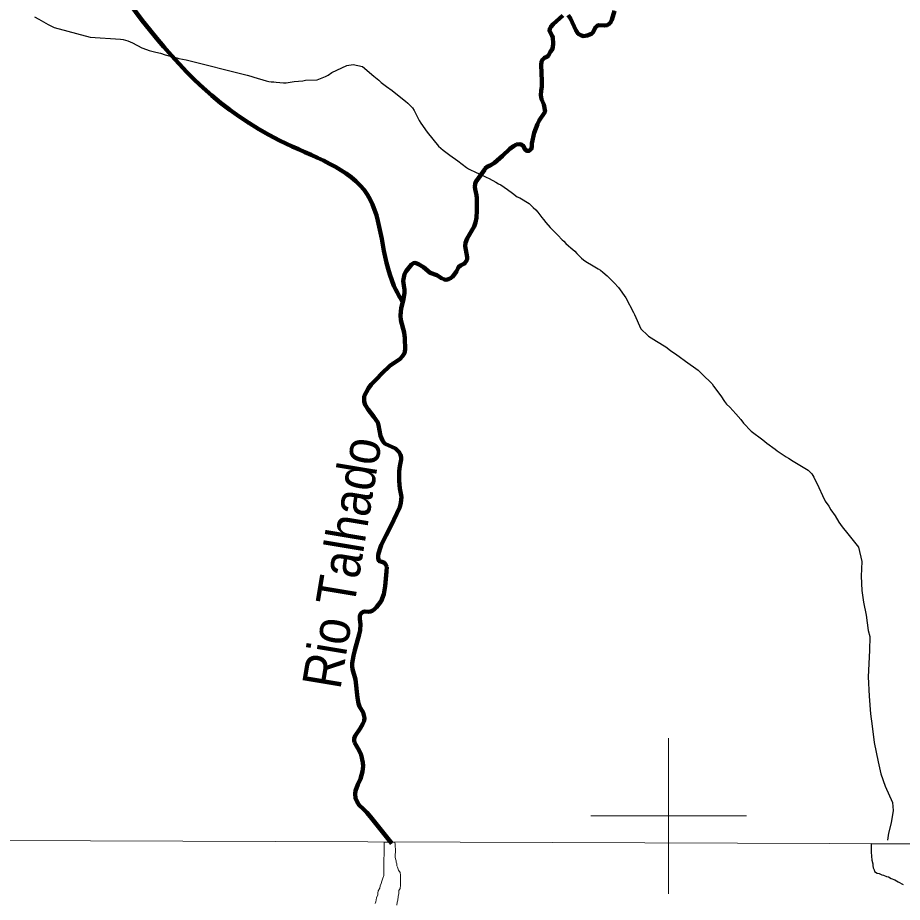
# Model space of a CAD drawing. Extents: x 553962 to 842807, y 8883888 to 9032388.
# Drawn here: x 616641 to 628002, y 8948891 to 8960248 of the extents above; entities that cross this region are included whole.
import ezdxf
from ezdxf.enums import TextEntityAlignment as Align

# ---------------------------------------------------------------- set-up
doc = ezdxf.new("R2010")
doc.units = 0
doc.header["$LTSCALE"] = 200
for name, color, linetype, lineweight in [('1', 7, 'Continuous', 13), ('12', 7, 'Continuous', 25), ('2', 7, 'Continuous', 13), ('21', 7, 'Continuous', 25), ('24', 7, 'Continuous', 25), ('25', 7, 'Continuous', 13), ('9', 7, 'Continuous', 90)]:
    doc.layers.add(name, color=color, linetype=linetype, lineweight=lineweight)
doc.layers.add('49', color=7, linetype='Continuous')

msp = doc.modelspace()

# ---------------------------------------------------------------- linework, layer by layer
at = {"layer": '1'}
msp.add_line((565315.3, 8949866.8), (791497.7, 8949052.2), dxfattribs=at)
at = {"layer": '12'}
for points in [[(616854.8, 8960258.8), (616911.9, 8960228.8), (616972.5, 8960193.8), (617033, 8960160.9), (617107.9, 8960123.1)], [(617107.9, 8960123.1), (617571.3, 8960000.1), (617961.2, 8959971.1), (617997, 8959967.1), (618026, 8959959.2), (618054, 8959949.2), (618114.7, 8959924.2), (618235.7, 8959862.3), (618293.7, 8959838.4), (618327.5, 8959827.4), (618413, 8959804.5), (618473.5, 8959791.6), (618533.2, 8959772.7), (618617.9, 8959748.8), (618652.5, 8959740.8), (618682.4, 8959731.8), (618711.4, 8959723.9), (618803.6, 8959709), (619586.3, 8959511.3)], [(619831.3, 8959436.2), (619865.1, 8959428.2), (619897.1, 8959423.3), (619929, 8959423.3), (619960.1, 8959421.4), (620056, 8959410.5), (620088, 8959410.6), (620193.3, 8959426.8), (620302, 8959438.9), (620338.3, 8959444), (620485.1, 8959452.2), (620592.3, 8959491.5), (620626.6, 8959508.6), (620677.1, 8959543.7), (620866.8, 8959636.1), (620950.1, 8959645.3), (621067.6, 8959622.4), (621213.8, 8959498.5), (621277.5, 8959446.5), (621310.7, 8959416.5), (621378.9, 8959364.5), (621451.2, 8959312.6), (621517.4, 8959257.6), (621620.6, 8959177.6), (621652, 8959151.6), (621681.1, 8959122.6), (621709.4, 8959090.6), (621730.8, 8959055.6), (621766, 8958989.6), (621797.6, 8958926.5), (621816.7, 8958894.5), (621897.9, 8958779.4), (622047.1, 8958598.4), (622104.4, 8958547.4), (622189, 8958482.4), (622295.2, 8958408.5), (622402.8, 8958323.5), (622432, 8958306.5), (622464.2, 8958290.6), (622503.3, 8958272.6), (622656.9, 8958198.7), (622695.9, 8958184.8), (622781.7, 8958137.8), (622814.5, 8958116.8), (622845, 8958100.9), (622933, 8958040.9), (622994, 8957997), (623055.6, 8957949), (623090.1, 8957935), (623208.6, 8957861.1), (623261.3, 8957811.1), (623293.1, 8957783.1), (623319, 8957753.1), (623370.1, 8957684.1), (623394.1, 8957657.1), (623423, 8957618), (623480.8, 8957556), (623503.5, 8957528), (623577.3, 8957455), (623634.3, 8957397), (623656.2, 8957377), (623681.5, 8957349), (623715.2, 8957318), (623746.4, 8957294), (623796.4, 8957250.1), (623820, 8957220), (623881.1, 8957162.1), (623907.7, 8957139.1), (623938.3, 8957116.1), (624032.6, 8957060.1), (624097.3, 8957025.2), (624126.4, 8957005.2), (624156.6, 8956982.2), (624209.6, 8956933.2), (624300.1, 8956843.2), (624356.6, 8956783.2), (624452.3, 8956653.2), (624547.5, 8956464), (624563.3, 8956437), (624643.8, 8956253.8), (624732.1, 8956169.8), (624741.4, 8956157.8), (624844.8, 8956096.9), (624963, 8956021), (625024.6, 8955976), (625106.9, 8955919.1), (625134.8, 8955896.1), (625215.8, 8955838.1), (625381.6, 8955722.2), (625453.3, 8955650.2), (625539.4, 8955570.2), (625559, 8955549.2), (625578.1, 8955517.2), (625672.3, 8955394.1), (625719.6, 8955321.1), (625744.1, 8955288.1), (625787.2, 8955246.1), (625865, 8955162.1), (625928.3, 8955090.1), (625962.8, 8955044), (626062.5, 8954941)], [(619586.3, 8959511.3), (619636.3, 8959496), (619674.1, 8959485), (619831.3, 8959436.2)], [(626062.5, 8954941), (626210.1, 8954830.1), (626263.6, 8954786.1), (626369.3, 8954710.2), (626395.7, 8954688.2), (626508.6, 8954610.2), (626539.2, 8954592.2), (626598.2, 8954554.3), (626792.1, 8954439.4), (626840.8, 8954390.4), (626864.8, 8954350.4), (626929.5, 8954214.3), (626976, 8954113.2), (627012.7, 8954042.1), (627056.3, 8953977.1), (627085.1, 8953931.1), (627140.4, 8953852), (627187.4, 8953773), (627209.8, 8953740), (627243.8, 8953694), (627268.1, 8953665), (627437.5, 8953449.9)], [(627437.5, 8953449.9), (627481.8, 8953267.7), (627474.2, 8953079.4), (627481, 8952894.1), (627502, 8952745.9), (627539.5, 8952577.7), (627565.1, 8952382.4), (627583.5, 8952301.3), (627578.9, 8952122), (627564.2, 8951783.5), (627578, 8951538.1), (627594.5, 8951309.8), (627615.6, 8951152.6), (627641.3, 8950944.3), (627690, 8950694), (627726.6, 8950540.8), (627780.8, 8950380.6), (627876.2, 8950172.5), (627886.3, 8950067.3), (627860.6, 8949911), (627825.7, 8949779.8), (627813.3, 8949686.6)]]:
    msp.add_lwpolyline(points, dxfattribs=at)
at = {"layer": '2'}
for p, q in [((625000, 8949000), (625000, 8951000)), ((624000, 8950000), (626000, 8950000))]:
    msp.add_line(p, q, dxfattribs=at)
at = {"layer": '21'}
msp.add_lwpolyline([(628960.2, 8949636.4), (627600.1, 8949642.9), (627603.7, 8949532.3), (627605.9, 8949482.3), (627610.5, 8949432.2), (627625.2, 8949384.6), (627625.1, 8949364.6), (627627.4, 8949332), (627639.7, 8949309.5), (627644.5, 8949284.4), (627676.9, 8949264.2), (627704.4, 8949261.6), (627739.3, 8949243.9), (627761.7, 8949238.7), (627796.6, 8949223.5), (627824.1, 8949218.4), (627859, 8949198.2), (627903.8, 8949177.9), (627948.7, 8949152.7), (628014.1, 8949120.8)], dxfattribs=at)
at = {"layer": '24'}
for points in [[(623642.3, 8960274.5), (623518.1, 8960166.2), (623487.9, 8960132.1), (623473.9, 8960107), (623469.3, 8960080), (623503, 8960016.9), (623511.8, 8959991.9), (623518.8, 8959918.8), (623515.2, 8959871.7), (623503, 8959841.6), (623483.8, 8959814.6), (623458.3, 8959764.4), (623435.3, 8959743.4), (623405.8, 8959733.3), (623380.1, 8959708.2), (623370, 8959684.2), (623363, 8959639.1), (623374, 8959437.8), (623371.3, 8959365.7), (623362.7, 8959309.6), (623359.5, 8959254.5), (623367, 8959203.4), (623399.7, 8959131.4), (623414.8, 8959045.2), (623404.2, 8959022.2), (623338.3, 8958926.9), (623315, 8958880.8), (623272.9, 8958769.6), (623243.1, 8958633.3), (623241.6, 8958590.3), (623234, 8958561.2), (623207.1, 8958537.1), (623180.9, 8958538.1), (623154, 8958559.1), (623142.4, 8958588.1), (623129.2, 8958606.1), (623114.3, 8958616.1), (623091.3, 8958624.1), (623048.1, 8958618)], [(624304.9, 8960334.7), (624271.6, 8960219.4), (624255.9, 8960184.4), (624237, 8960167.3), (624209.4, 8960152.2), (624177.8, 8960149.2), (624105.6, 8960150.1), (624084, 8960144), (624056.4, 8960117.9), (624029.7, 8960062.8), (624008.5, 8960040.7), (623952.6, 8960017.6), (623906.6, 8960011.5), (623879.7, 8960018.5), (623839.9, 8960041.5), (623809.1, 8960087.5), (623742.1, 8960236.6), (623708.6, 8960280.6)], [(623048.1, 8958618), (623008.6, 8958598.9), (622961, 8958563.8), (622867, 8958474.5), (622765.3, 8958385.2), (622710.3, 8958350.1), (622672.6, 8958336), (622645.8, 8958310.9), (622635.8, 8958292.8), (622526.4, 8958139.4), (622516.5, 8958114.4), (622511.7, 8958078.3), (622515.3, 8958048.3), (622533.3, 8957971.2), (622537.7, 8957930.1), (622539.2, 8957771.9), (622532.6, 8957678.7), (622519.6, 8957617.6), (622503, 8957566.5), (622414.7, 8957413.1), (622392.8, 8957358), (622387.2, 8957313.9), (622413.1, 8957173.7), (622412, 8957144.7), (622401.3, 8957121.6), (622379.3, 8957091.6), (622329.5, 8957067.4), (622303.6, 8957046.4), (622292.3, 8957028.3), (622277.2, 8956988.2), (622224.7, 8956922.1), (622199.4, 8956902), (622173.6, 8956888.9), (622144.5, 8956882.9), (622124.1, 8956884.8), (622082.2, 8956903.8), (622023.4, 8956940.8)], [(622023.4, 8956940.8), (621940, 8956970.7), (621852.9, 8957044.7), (621852.9, 8957044.7), (621788.3, 8957084.6), (621747.1, 8957098.6), (621722, 8957094.5), (621699.9, 8957079.5), (621630.5, 8956993.2), (621609.1, 8956955.1), (621593, 8956869), (621597.7, 8956809.9), (621609.5, 8956752.8), (621610.3, 8956716.8), (621596.7, 8956635.6), (621564.2, 8956517.4), (621555.7, 8956425.2), (621563.4, 8956363.1), (621602.1, 8956205), (621612.3, 8956132.8), (621617.2, 8955989.6), (621609.4, 8955942.6), (621581.9, 8955900.4), (621546.5, 8955864.3), (621462.3, 8955810.1), (621421.6, 8955778), (621315.5, 8955681.7), (621248.5, 8955606.5), (621180.3, 8955539.2), (621144.2, 8955490.1), (621090.8, 8955387.9), (621089.6, 8955318.8), (621102.6, 8955276.7), (621141.2, 8955216.7), (621216.2, 8955123.7), (621263.9, 8955050.6), (621273.7, 8955018.6), (621298.4, 8954880.4), (621326.6, 8954818.3), (621344.8, 8954792.3), (621361.2, 8954778.3), (621494.9, 8954716.5), (621540.7, 8954668.5), (621556.5, 8954637.4), (621563.9, 8954607.4), (621564.5, 8954574.3), (621548.8, 8954491.2), (621540.9, 8954424.1), (621539.7, 8954301.9), (621548, 8954202.7), (621568.6, 8954096.6), (621562.7, 8954019.5), (621547, 8953964.4), (621433.8, 8953717.8), (621371.7, 8953602.5), (621309.6, 8953474.2), (621290.3, 8953424.1), (621271.3, 8953352), (621268.5, 8953307.9), (621278.3, 8953276.9), (621286.8, 8953268.9), (621318.5, 8953261.9), (621350.1, 8953247.9), (621369.2, 8953222.9), (621379.6, 8953197.9)], [(621379.6, 8953197.9), (621378.8, 8953137.8), (621359.7, 8952949.5), (621342.4, 8952846.3), (621307.8, 8952755.1), (621249.5, 8952681.9), (621219.1, 8952650.8), (621195, 8952631.7), (621171.1, 8952622.7), (621146.2, 8952620.6), (621100.1, 8952625.6), (621079.8, 8952621.5), (621057, 8952606.5), (621039.6, 8952581.4), (621035.3, 8952565.4), (621033.6, 8952527.3), (621045.1, 8952461.2), (621037.1, 8952383.1), (621025.7, 8952328), (620968.5, 8952127.6), (620952.3, 8952055.4), (620937.5, 8951961.3), (620936.1, 8951922.2), (620941.1, 8951883.2), (620980.3, 8951750), (621003, 8951516.7), (621017.4, 8951444.6), (621032.5, 8951402.6), (621077.7, 8951325.5), (621094.2, 8951257.4), (621089.4, 8951221.4), (621074.5, 8951180.3), (621038, 8951120.1), (620972.8, 8951028.9), (620962.2, 8950992.8), (620961.5, 8950967.8), (620966.3, 8950940.7)], [(620966.3, 8950940.7), (621026.2, 8950839.7), (621050.6, 8950784.6), (621074.2, 8950687.5), (621074.2, 8950687.5), (621078.6, 8950636.4), (621071, 8950569.3), (621042.3, 8950477.1), (621007.8, 8950405), (620980.8, 8950323.8), (620974.5, 8950282.7), (620979, 8950226.6), (621004.6, 8950171.6), (621028.3, 8950139.6), (621076, 8950091.6), (621124, 8950045.4), (621171.1, 8949985.9), (621444.2, 8949646.6)]]:
    msp.add_lwpolyline(points, dxfattribs=at)
at = {"layer": '25'}
for points in [[(621482.8, 8949664.5), (621346.7, 8949661.5), (621346.4, 8949629), (621346.2, 8949603.9), (621346.1, 8949583.9), (621345.8, 8949551.4), (621345.6, 8949523.8), (621345.4, 8949491.3), (621345.1, 8949458.7), (621342.3, 8949423.7), (621342, 8949383.7), (621341.8, 8949356.1), (621341.6, 8949328.6), (621341.3, 8949293.5), (621341.1, 8949261), (621340.9, 8949236), (621330.6, 8949201), (621317.8, 8949163.5), (621310.1, 8949133.5), (621297.4, 8949103.6), (621292.1, 8949071.1), (621271.9, 8949038.6), (621266.7, 8949008.6), (621264, 8948986.1), (621248.7, 8948946.2), (621240.8, 8948898.6), (621233.1, 8948876.2)], [(621508.1, 8948851.8), (621515.9, 8948894.3), (621521.1, 8948919.3), (621528.9, 8948964.3), (621534.2, 8949001.8), (621537, 8949041.9), (621552.2, 8949066.8), (621557.6, 8949109.3), (621557.8, 8949146.9), (621558.1, 8949184.5), (621558.3, 8949204.5), (621556, 8949237), (621551.3, 8949272.1), (621531.5, 8949304.8), (621519.3, 8949339.9), (621511.9, 8949360), (621509.6, 8949382.6), (621502.3, 8949405.1), (621499.9, 8949425.2), (621492.6, 8949447.8), (621490.3, 8949470.3), (621490.4, 8949490.3), (621490.6, 8949510.3), (621490.7, 8949530.4), (621490.9, 8949550.4), (621491, 8949572.9), (621488.8, 8949605.5), (621486.5, 8949638.1), (621484.2, 8949658.1), (621482.8, 8949664.5)]]:
    msp.add_lwpolyline(points, dxfattribs=at)
at = {"layer": '9'}
for points in [[(623642.3, 8960274.5), (623518.1, 8960166.2), (623487.9, 8960132.1), (623473.9, 8960107), (623469.3, 8960080), (623503, 8960016.9), (623511.8, 8959991.9), (623518.8, 8959918.8), (623515.2, 8959871.7), (623503, 8959841.6), (623483.8, 8959814.6), (623458.3, 8959764.4), (623435.3, 8959743.4), (623405.8, 8959733.3), (623380.1, 8959708.2), (623370, 8959684.2), (623363, 8959639.1), (623374, 8959437.8), (623371.3, 8959365.7), (623362.7, 8959309.6), (623359.5, 8959254.5), (623367, 8959203.4), (623399.7, 8959131.4), (623414.8, 8959045.2), (623404.2, 8959022.2), (623338.3, 8958926.9), (623315, 8958880.8), (623272.9, 8958769.6), (623243.1, 8958633.3), (623241.6, 8958590.3), (623234, 8958561.2), (623207.1, 8958537.1), (623180.9, 8958538.1), (623154, 8958559.1), (623142.4, 8958588.1), (623129.2, 8958606.1), (623114.3, 8958616.1), (623091.3, 8958624.1), (623048.1, 8958618)], [(624304.9, 8960334.7), (624271.6, 8960219.4), (624255.9, 8960184.4), (624237, 8960167.3), (624209.4, 8960152.2), (624177.8, 8960149.2), (624105.6, 8960150.1), (624084, 8960144), (624056.4, 8960117.9), (624029.7, 8960062.8), (624008.5, 8960040.7), (623952.6, 8960017.6), (623906.6, 8960011.5), (623879.7, 8960018.5), (623839.9, 8960041.5), (623809.1, 8960087.5), (623742.1, 8960236.6), (623708.6, 8960280.6)], [(623048.1, 8958618), (623008.6, 8958598.9), (622961, 8958563.8), (622867, 8958474.5), (622765.3, 8958385.2), (622710.3, 8958350.1), (622672.6, 8958336), (622645.8, 8958310.9), (622635.8, 8958292.8), (622526.4, 8958139.4), (622516.5, 8958114.4), (622511.7, 8958078.3), (622515.3, 8958048.3), (622533.3, 8957971.2), (622537.7, 8957930.1), (622539.2, 8957771.9), (622532.6, 8957678.7), (622519.6, 8957617.6), (622503, 8957566.5), (622414.7, 8957413.1), (622392.8, 8957358), (622387.2, 8957313.9), (622413.1, 8957173.7), (622412, 8957144.7), (622401.3, 8957121.6), (622379.3, 8957091.6), (622329.5, 8957067.4), (622303.6, 8957046.4), (622292.3, 8957028.3), (622277.2, 8956988.2), (622224.7, 8956922.1), (622199.4, 8956902), (622173.6, 8956888.9), (622144.5, 8956882.9), (622124.1, 8956884.8), (622082.2, 8956903.8), (622023.4, 8956940.8)], [(622023.4, 8956940.8), (621940, 8956970.7), (621852.9, 8957044.7), (621852.9, 8957044.7), (621788.3, 8957084.6), (621747.1, 8957098.6), (621722, 8957094.5), (621699.9, 8957079.5), (621630.5, 8956993.2), (621609.1, 8956955.1), (621593, 8956869), (621597.7, 8956809.9), (621609.5, 8956752.8), (621610.3, 8956716.8), (621596.7, 8956635.6), (621564.2, 8956517.4), (621555.7, 8956425.2), (621563.4, 8956363.1), (621602.1, 8956205), (621612.3, 8956132.8), (621617.2, 8955989.6), (621609.4, 8955942.6), (621581.9, 8955900.4), (621546.5, 8955864.3), (621462.3, 8955810.1), (621421.6, 8955778), (621315.5, 8955681.7), (621248.5, 8955606.5), (621180.3, 8955539.2), (621144.2, 8955490.1), (621090.8, 8955387.9), (621089.6, 8955318.8), (621102.6, 8955276.7), (621141.2, 8955216.7), (621216.2, 8955123.7), (621263.9, 8955050.6), (621273.7, 8955018.6), (621298.4, 8954880.4), (621326.6, 8954818.3), (621344.8, 8954792.3), (621361.2, 8954778.3), (621494.9, 8954716.5), (621540.7, 8954668.5), (621556.5, 8954637.4), (621563.9, 8954607.4), (621564.5, 8954574.3), (621548.8, 8954491.2), (621540.9, 8954424.1), (621539.7, 8954301.9), (621548, 8954202.7), (621568.6, 8954096.6), (621562.7, 8954019.5), (621547, 8953964.4), (621433.8, 8953717.8), (621371.7, 8953602.5), (621309.6, 8953474.2), (621290.3, 8953424.1), (621271.3, 8953352), (621268.5, 8953307.9), (621278.3, 8953276.9), (621286.8, 8953268.9), (621318.5, 8953261.9), (621350.1, 8953247.9), (621369.2, 8953222.9), (621379.6, 8953197.9)], [(621379.6, 8953197.9), (621378.8, 8953137.8), (621359.7, 8952949.5), (621342.4, 8952846.3), (621307.8, 8952755.1), (621249.5, 8952681.9), (621219.1, 8952650.8), (621195, 8952631.7), (621171.1, 8952622.7), (621146.2, 8952620.6), (621100.1, 8952625.6), (621079.8, 8952621.5), (621057, 8952606.5), (621039.6, 8952581.4), (621035.3, 8952565.4), (621033.6, 8952527.3), (621045.1, 8952461.2), (621037.1, 8952383.1), (621025.7, 8952328), (620968.5, 8952127.6), (620952.3, 8952055.4), (620937.5, 8951961.3), (620936.1, 8951922.2), (620941.1, 8951883.2), (620980.3, 8951750), (621003, 8951516.7), (621017.4, 8951444.6), (621032.5, 8951402.6), (621077.7, 8951325.5), (621094.2, 8951257.4), (621089.4, 8951221.4), (621074.5, 8951180.3), (621038, 8951120.1), (620972.8, 8951028.9), (620962.2, 8950992.8), (620961.5, 8950967.8), (620966.3, 8950940.7)], [(620966.3, 8950940.7), (621026.2, 8950839.7), (621050.6, 8950784.6), (621074.2, 8950687.5), (621074.2, 8950687.5), (621078.6, 8950636.4), (621071, 8950569.3), (621042.3, 8950477.1), (621007.8, 8950405), (620980.8, 8950323.8), (620974.5, 8950282.7), (620979, 8950226.6), (621004.6, 8950171.6), (621028.3, 8950139.6), (621076, 8950091.6), (621124, 8950045.4), (621171.1, 8949985.9), (621444.2, 8949646.6)]]:
    msp.add_lwpolyline(points, dxfattribs=at)
msp.add_spline([(592698.5, 8977198.4), (599903.5, 8973292.7), (608459.2, 8968138.2), (612674.8, 8965332.6), (616842, 8962096.4), (620005, 8958671.2), (621134, 8957974.7), (621473.4, 8956805.3), (621586.2, 8956597.5)], degree=3, dxfattribs=at)

# ---------------------------------------------------------------- texts
at = {"layer": '49', "width": 0.9}
msp.add_text('Rio Talhado', height=500, rotation=80.538, dxfattribs=at).set_placement((621050.4, 8953212.3), align=Align.CENTER)

doc.saveas('drawing.dxf')
